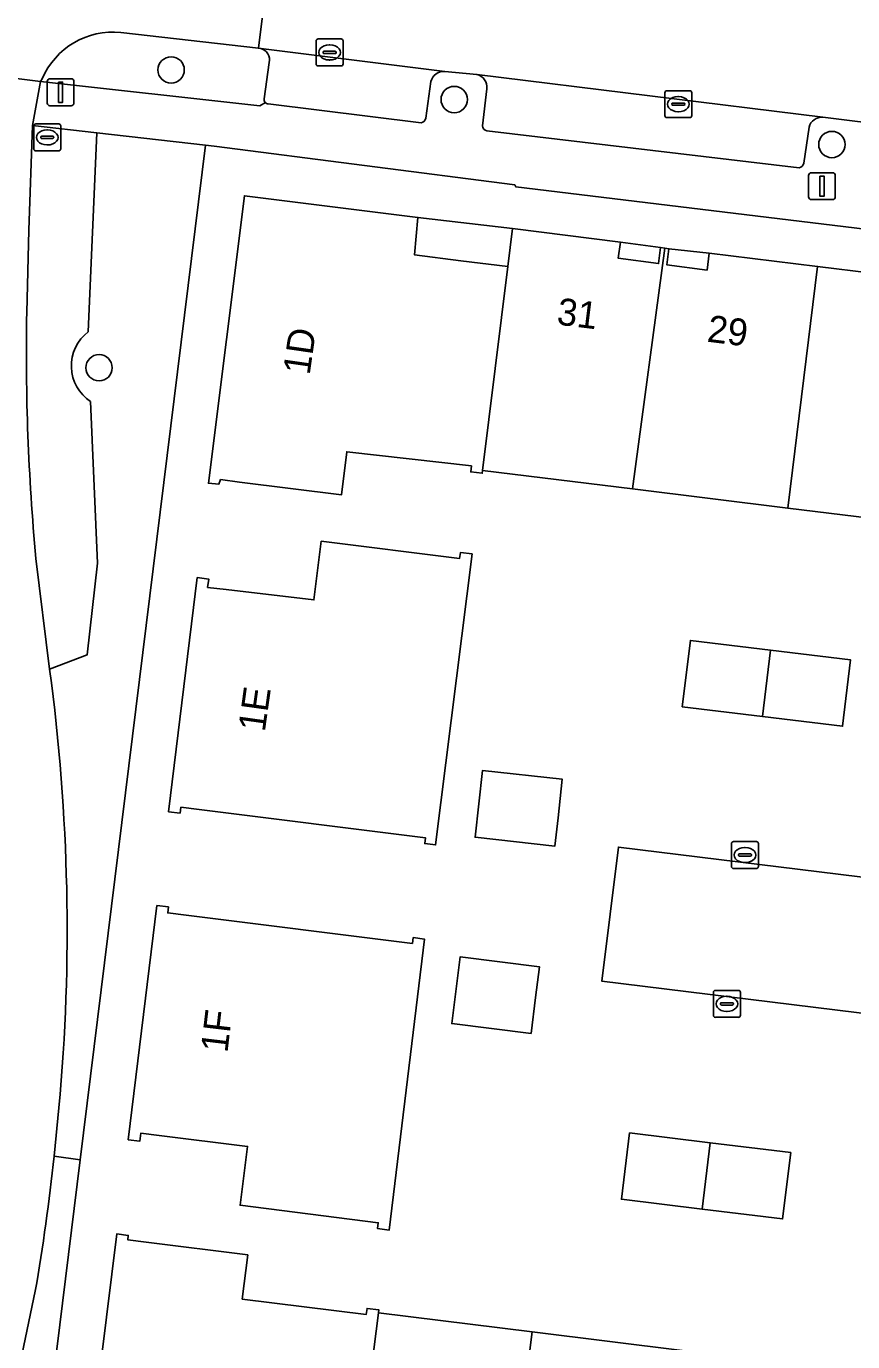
# Model space of a CAD drawing. Extents: x 161692 to 162379, y 380760 to 381678.
# Drawn here: x 162140.85 to 162171.53, y 381477.01 to 381525.86 of the extents above; entities that cross this region are included whole.
import ezdxf

# ---------------------------------------------------------------- set-up
doc = ezdxf.new("R2010")
doc.units = 0
for name, color, linetype in [('IMGEO_Boom', 7, 'Continuous'), ('IMGEO_Erf', 7, 'Continuous'), ('IMGEO_Groenvoorziening', 7, 'Continuous'), ('IMGEO_Kolk', 7, 'Continuous'), ('IMGEO_Lichtmast', 7, 'Continuous'), ('IMGEO_Pand', 7, 'Continuous'), ('IMGEO_Pand_nummerreeks', 7, 'Continuous'), ('IMGEO_Pand_overbouw', 7, 'Continuous'), ('IMGEO_Parkeervlak_open', 7, 'Continuous'), ('IMGEO_Rijbaan_lokaal_open', 7, 'Continuous'), ('IMGEO_Voetpad_open', 7, 'Continuous')]:
    doc.layers.add(name, color=color, linetype=linetype)

msp = doc.modelspace()

# ---------------------------------------------------------------- linework, layer by layer
at = {"layer": 'IMGEO_Boom'}
for centre in [(162146.229, 381524.24), (162156.737, 381523.141), (162170.756, 381521.471), (162143.554, 381513.181)]:
    msp.add_circle(centre, 0.489, dxfattribs=at)
at = {"layer": 'IMGEO_Erf'}
for points in [[(162258.857, 381504.761), (162259.168, 381507.762), (162159.019, 381519.9), (162158.982, 381519.974), (162147.825, 381521.413), (162147.501, 381521.45), (162142.857, 381483.773), (162141.011, 381468.8), (162141.688, 381468.725), (162252.73, 381455.108), (162255.72, 381479.239), (162256.283, 381483.581)], [(162156.047, 381495.464), (162155.646, 381495.508), (162155.669, 381495.727), (162147.275, 381496.778), (162146.59, 381496.863), (162146.563, 381496.641), (162146.136, 381496.693), (162147.199, 381505.388), (162147.625, 381505.33), (162147.585, 381505.022), (162148.277, 381504.94), (162151.527, 381504.558), (162151.799, 381506.736), (162156.939, 381506.101), (162156.966, 381506.319), (162157.399, 381506.265)], [(162168.178, 381500.233), (162165.204, 381500.594), (162165.503, 381503.056), (162168.477, 381502.695), (162171.451, 381502.333), (162171.152, 381499.871)], [(162160.473, 381495.419), (162157.514, 381495.748), (162157.79, 381498.227), (162160.749, 381497.897), (162160.59, 381496.47)], [(162240.238, 381485.857), (162239.644, 381480.865), (162162.216, 381490.404), (162162.835, 381495.381)], [(162154.325, 381481.156), (162153.891, 381481.211), (162153.919, 381481.429), (162148.79, 381482.081), (162149.067, 381484.263), (162145.788, 381484.67), (162145.103, 381484.755), (162145.067, 381484.457), (162144.64, 381484.51), (162145.703, 381493.211), (162146.127, 381493.161), (162146.104, 381492.935), (162146.792, 381492.849), (162155.186, 381491.802), (162155.219, 381492.023), (162155.637, 381491.96)], [(162159.591, 381488.462), (162156.645, 381488.828), (162156.953, 381491.301), (162159.898, 381490.935), (162159.757, 381489.797)], [(162166.237, 381484.4), (162169.228, 381484.034), (162168.926, 381481.572), (162165.936, 381481.938), (162162.945, 381482.304), (162163.247, 381484.766)]]:
    msp.add_lwpolyline(points, close=True, dxfattribs=at)
for points in [[(162174.801, 381507.27), (162169.121, 381507.97), (162163.357, 381508.68), (162157.79, 381509.367), (162157.777, 381509.26), (162157.352, 381509.315), (162157.377, 381509.533), (162152.75, 381510.061), (162152.548, 381508.459), (162148.768, 381508.936), (162148.062, 381509.025), (162147.996, 381508.852), (162147.614, 381508.894), (162148.949, 381519.568), (162155.389, 381518.762), (162155.264, 381517.368), (162156.985, 381517.154), (162158.731, 381516.938), (162158.906, 381518.346), (162162.904, 381517.849), (162162.828, 381517.244), (162164.321, 381517.049), (162164.397, 381517.643), (162164.55, 381517.623), (162164.704, 381517.602), (162164.625, 381517.007), (162166.123, 381516.807), (162166.201, 381517.439), (162170.227, 381516.943), (162174.253, 381516.447)], [(162142.887, 381470.338), (162144.213, 381481.013), (162144.639, 381480.96), (162144.62, 381480.801), (162145.302, 381480.714), (162149.073, 381480.234), (162148.869, 381478.597), (162153.474, 381478.025), (162153.502, 381478.25), (162153.939, 381478.196), (162153.925, 381478.086), (162159.626, 381477.379), (162165.298, 381476.675)]]:
    msp.add_lwpolyline(points, dxfattribs=at)
at = {"layer": 'IMGEO_Groenvoorziening'}
for points in [[(162149.56, 381525.032), (162149.468, 381525.043), (162144.364, 381525.626)], [(162149.684, 381523.166), (162149.868, 381524.513)], [(162141.443, 381523.908), (162141.385, 381523.809), (162149.522, 381522.907), (162149.726, 381523.031)], [(162143.467, 381521.907), (162141.08, 381522.177), (162140.941, 381518.287), (162140.87, 381515.237)], [(162143.154, 381514.513), (162143.467, 381521.907)], [(162147.501, 381521.45), (162143.467, 381521.907), (162143.154, 381514.513)], [(162142.066, 381485.697), (162141.889, 381483.902), (162142.857, 381483.773), (162147.501, 381521.45)], [(162141.21, 381506.102), (162141.717, 381501.987), (162143.118, 381502.523), (162143.501, 381505.927), (162143.24, 381511.928)], [(162143.24, 381511.928), (162143.501, 381505.927), (162143.118, 381502.523), (162141.717, 381501.987)], [(162142.857, 381483.773), (162141.889, 381483.902)], [(162141.187, 381478.89), (162140.765, 381476.878), (162140.235, 381474.157), (162139.583, 381471.273), (162139.052, 381469.019), (162141.011, 381468.8), (162142.857, 381483.773)]]:
    msp.add_lwpolyline(points, dxfattribs=at)
for centre, radius, start, end in [((162144.06, 381522.801), 2.841, 83.8503, 157.0739), ((162149.463, 381524.624), 0.42, 344.7366, 76.6373), ((162149.835, 381523.139), 0.154, 169.9077, 224.6553), ((162223.328, 381513.732), 82.472, 178.95452, 185.30855), ((162144.103, 381513.251), 1.579, 126.9236, 236.8873), ((162144.103, 381513.251), 1.579, 126.9236, 236.8873), ((162070.015, 381492.302), 72.353, 354.7622, 7.69245), ((162058.105, 381493.082), 84.285, 350.30637, 353.74723)]:
    msp.add_arc(centre, radius, start, end, dxfattribs=at)
at = {"layer": 'IMGEO_Kolk'}
for p, q in [((162151.611, 381524.463), (162151.611, 381525.315)), ((162151.686, 381525.389), (162152.538, 381525.389)), ((162151.913, 381524.932), (162152.311, 381524.932)), ((162152.099, 381525.169), (162152.124, 381525.169)), ((162152.612, 381525.315), (162152.612, 381524.463)), ((162151.87, 381524.883), (162151.87, 381524.895)), ((162152.308, 381524.846), (162151.91, 381524.846)), ((162152.122, 381524.609), (162152.097, 381524.609)), ((162152.354, 381524.895), (162152.354, 381524.883)), ((162152.538, 381524.389), (162151.686, 381524.389)), ((162164.63, 381523.469), (162165.482, 381523.469)), ((162164.555, 381522.543), (162164.555, 381523.395)), ((162164.814, 381522.963), (162164.814, 381522.975)), ((162164.857, 381523.012), (162165.255, 381523.012)), ((162165.043, 381523.249), (162165.068, 381523.249)), ((162165.298, 381522.975), (162165.298, 381522.963)), ((162165.556, 381523.395), (162165.556, 381522.543)), ((162165.482, 381522.469), (162164.63, 381522.469)), ((162165.252, 381522.926), (162164.854, 381522.926)), ((162165.066, 381522.689), (162165.041, 381522.689)), ((162141.129, 381521.309), (162141.129, 381522.161)), ((162141.204, 381522.235), (162142.056, 381522.235)), ((162141.617, 381522.015), (162141.642, 381522.015)), ((162142.13, 381522.161), (162142.13, 381521.309)), ((162141.388, 381521.729), (162141.388, 381521.741)), ((162141.826, 381521.692), (162141.428, 381521.692)), ((162141.431, 381521.778), (162141.829, 381521.778)), ((162141.872, 381521.741), (162141.872, 381521.729)), ((162142.056, 381521.235), (162141.204, 381521.235)), ((162141.64, 381521.455), (162141.615, 381521.455)), ((162167.029, 381494.659), (162167.029, 381495.511)), ((162167.104, 381495.585), (162167.956, 381495.585)), ((162167.331, 381495.128), (162167.729, 381495.128)), ((162167.517, 381495.365), (162167.542, 381495.365)), ((162168.03, 381495.511), (162168.03, 381494.659)), ((162167.288, 381495.079), (162167.288, 381495.091)), ((162167.726, 381495.042), (162167.328, 381495.042)), ((162167.54, 381494.805), (162167.515, 381494.805)), ((162167.772, 381495.091), (162167.772, 381495.079)), ((162167.956, 381494.585), (162167.104, 381494.585)), ((162166.358, 381489.133), (162166.358, 381489.985)), ((162166.433, 381490.059), (162167.285, 381490.059)), ((162166.846, 381489.839), (162166.871, 381489.839)), ((162167.359, 381489.985), (162167.359, 381489.133)), ((162166.617, 381489.553), (162166.617, 381489.565)), ((162167.055, 381489.516), (162166.657, 381489.516)), ((162166.66, 381489.602), (162167.058, 381489.602)), ((162166.869, 381489.279), (162166.844, 381489.279)), ((162167.101, 381489.565), (162167.101, 381489.553)), ((162167.285, 381489.059), (162166.433, 381489.059))]:
    msp.add_line(p, q, dxfattribs=at)
for points in [[(162151.611, 381524.463), (162151.611, 381525.315)], [(162151.686, 381525.389), (162152.538, 381525.389)], [(162152.612, 381525.315), (162152.612, 381524.463)], [(162152.538, 381524.389), (162151.686, 381524.389)], [(162164.63, 381523.469), (162165.482, 381523.469)], [(162164.555, 381522.543), (162164.555, 381523.395)], [(162165.556, 381523.395), (162165.556, 381522.543)], [(162165.482, 381522.469), (162164.63, 381522.469)], [(162141.129, 381521.309), (162141.129, 381522.161)], [(162141.204, 381522.235), (162142.056, 381522.235)], [(162142.13, 381522.161), (162142.13, 381521.309)], [(162142.056, 381521.235), (162141.204, 381521.235)], [(162167.029, 381494.659), (162167.029, 381495.511)], [(162167.104, 381495.585), (162167.956, 381495.585)], [(162168.03, 381495.511), (162168.03, 381494.659)], [(162167.956, 381494.585), (162167.104, 381494.585)], [(162166.358, 381489.133), (162166.358, 381489.985)], [(162166.433, 381490.059), (162167.285, 381490.059)], [(162167.359, 381489.985), (162167.359, 381489.133)], [(162167.285, 381489.059), (162166.433, 381489.059)]]:
    msp.add_lwpolyline(points, dxfattribs=at)
for centre, radius, start, end in [((162151.688, 381525.313), 0.0765, 91.552, 178.448), ((162151.688, 381525.313), 0.0765, 91.552, 178.448), ((162151.91, 381524.892), 0.0403, 85.8775, 175.7526), ((162152.315, 381524.894), 0.0386, 1.7309, 96.639), ((162152.536, 381525.313), 0.0765, 1.552, 88.448), ((162152.536, 381525.313), 0.0765, 1.552, 88.448), ((162151.688, 381524.465), 0.0765, 181.552, 268.448), ((162151.688, 381524.465), 0.0765, 181.552, 268.448), ((162151.907, 381524.882), 0.0366, 178.938, 274.7102), ((162152.311, 381524.889), 0.043, 264.8664, 352.4533), ((162152.536, 381524.465), 0.0765, 271.552, 358.448), ((162152.536, 381524.465), 0.0765, 271.552, 358.448), ((162164.632, 381523.393), 0.0765, 91.552, 178.448), ((162164.632, 381523.393), 0.0765, 91.552, 178.448), ((162165.48, 381523.393), 0.0765, 1.552, 88.448), ((162165.48, 381523.393), 0.0765, 1.552, 88.448), ((162164.854, 381522.972), 0.0403, 85.8775, 175.7526), ((162164.851, 381522.962), 0.0366, 178.938, 274.7102), ((162165.255, 381522.969), 0.043, 264.8664, 352.4533), ((162165.259, 381522.974), 0.0386, 1.7309, 96.639), ((162164.632, 381522.545), 0.0765, 181.552, 268.448), ((162164.632, 381522.545), 0.0765, 181.552, 268.448), ((162165.48, 381522.545), 0.0765, 271.552, 358.448), ((162165.48, 381522.545), 0.0765, 271.552, 358.448), ((162141.206, 381522.159), 0.0765, 91.552, 178.448), ((162141.206, 381522.159), 0.0765, 91.552, 178.448), ((162142.054, 381522.159), 0.0765, 1.552, 88.448), ((162142.054, 381522.159), 0.0765, 1.552, 88.448), ((162141.428, 381521.738), 0.0403, 85.8775, 175.7526), ((162141.425, 381521.728), 0.0366, 178.938, 274.7102), ((162141.829, 381521.735), 0.043, 264.8664, 352.4533), ((162141.833, 381521.74), 0.0386, 1.7309, 96.639), ((162141.206, 381521.311), 0.0765, 181.552, 268.448), ((162141.206, 381521.311), 0.0765, 181.552, 268.448), ((162142.054, 381521.311), 0.0765, 271.552, 358.448), ((162142.054, 381521.311), 0.0765, 271.552, 358.448), ((162167.106, 381495.509), 0.0765, 91.552, 178.448), ((162167.106, 381495.509), 0.0765, 91.552, 178.448), ((162167.328, 381495.088), 0.0403, 85.8775, 175.7526), ((162167.733, 381495.09), 0.0386, 1.7309, 96.639), ((162167.954, 381495.509), 0.0765, 1.552, 88.448), ((162167.954, 381495.509), 0.0765, 1.552, 88.448), ((162167.106, 381494.661), 0.0765, 181.552, 268.448), ((162167.106, 381494.661), 0.0765, 181.552, 268.448), ((162167.325, 381495.078), 0.0366, 178.938, 274.7102), ((162167.729, 381495.085), 0.043, 264.8664, 352.4533), ((162167.954, 381494.661), 0.0765, 271.552, 358.448), ((162167.954, 381494.661), 0.0765, 271.552, 358.448), ((162166.435, 381489.983), 0.0765, 91.552, 178.448), ((162166.435, 381489.983), 0.0765, 91.552, 178.448), ((162167.283, 381489.983), 0.0765, 1.552, 88.448), ((162167.283, 381489.983), 0.0765, 1.552, 88.448), ((162166.657, 381489.562), 0.0403, 85.8775, 175.7526), ((162166.654, 381489.552), 0.0366, 178.938, 274.7102), ((162167.058, 381489.559), 0.043, 264.8664, 352.4533), ((162167.062, 381489.564), 0.0386, 1.7309, 96.639), ((162166.435, 381489.135), 0.0765, 181.552, 268.448), ((162166.435, 381489.135), 0.0765, 181.552, 268.448), ((162167.283, 381489.135), 0.0765, 271.552, 358.448), ((162167.283, 381489.135), 0.0765, 271.552, 358.448)]:
    msp.add_arc(centre, radius, start, end, dxfattribs=at)
for centre, major_axis, ratio, start_param, end_param in [((162152.098, 381524.889), (-0.387, 0.002), 0.722429, 4.712389, 7.853982), ((162152.123, 381524.889), (-0.39, 0.002), 0.717154, 1.570796, 4.712389), ((162165.042, 381522.969), (-0.387, 0.002), 0.722429, 4.712389, 7.853982), ((162165.067, 381522.969), (-0.39, 0.002), 0.717154, 1.570796, 4.712389), ((162141.616, 381521.735), (-0.387, 0.002), 0.722429, 4.712389, 7.853982), ((162141.641, 381521.735), (-0.39, 0.002), 0.717154, 1.570796, 4.712389), ((162167.516, 381495.085), (-0.387, 0.002), 0.722429, 4.712389, 7.853982), ((162167.541, 381495.085), (-0.39, 0.002), 0.717154, 1.570796, 4.712389), ((162166.845, 381489.559), (-0.387, 0.002), 0.722429, 4.712389, 7.853982), ((162166.87, 381489.559), (-0.39, 0.002), 0.717154, 1.570796, 4.712389)]:
    msp.add_ellipse(centre, major_axis=major_axis, ratio=ratio, start_param=start_param, end_param=end_param, dxfattribs=at)
at = {"layer": 'IMGEO_Lichtmast'}
for p, q in [((162141.63, 381523.012), (162141.63, 381523.812)), ((162141.63, 381523.812), (162141.63, 381523.012)), ((162141.73, 381523.912), (162142.52, 381523.912)), ((162142.52, 381523.912), (162141.73, 381523.912)), ((162142.62, 381523.812), (162142.62, 381523.012)), ((162142.62, 381523.012), (162142.62, 381523.812)), ((162142.52, 381522.912), (162141.73, 381522.912)), ((162141.73, 381522.912), (162142.52, 381522.912)), ((162169.894, 381519.524), (162169.894, 381520.324)), ((162169.894, 381520.324), (162169.894, 381519.524)), ((162169.994, 381520.424), (162170.784, 381520.424)), ((162170.784, 381520.424), (162169.994, 381520.424)), ((162170.884, 381520.324), (162170.884, 381519.524)), ((162170.884, 381519.524), (162170.884, 381520.324)), ((162170.784, 381519.424), (162169.994, 381519.424)), ((162169.994, 381519.424), (162170.784, 381519.424))]:
    msp.add_line(p, q, dxfattribs=at)
for points in [[(162142.05, 381523.787), (162142.2, 381523.787), (162142.2, 381523.037), (162142.05, 381523.037), (162142.05, 381523.787)], [(162170.314, 381520.299), (162170.464, 381520.299), (162170.464, 381519.549), (162170.314, 381519.549), (162170.314, 381520.299)]]:
    msp.add_lwpolyline(points, dxfattribs=at)
for centre, start, end in [((162141.73, 381523.812), 90, 180), ((162141.73, 381523.812), 90, 180), ((162142.52, 381523.812), 0, 90), ((162142.52, 381523.812), 360, 90), ((162141.73, 381523.012), 180, 270), ((162141.73, 381523.012), 180, 270), ((162142.52, 381523.012), 270, 0), ((162142.52, 381523.012), 270, 0), ((162169.994, 381520.324), 90, 180), ((162169.994, 381520.324), 90, 180), ((162170.784, 381520.324), 0, 90), ((162170.784, 381520.324), 360, 90), ((162169.994, 381519.524), 180, 270), ((162169.994, 381519.524), 180, 270), ((162170.784, 381519.524), 270, 0), ((162170.784, 381519.524), 270, 0)]:
    msp.add_arc(centre, 0.1, start, end, dxfattribs=at)
at = {"layer": 'IMGEO_Pand'}
for points in [[(162158.731, 381516.938), (162156.985, 381517.154), (162155.264, 381517.368), (162155.389, 381518.762), (162148.949, 381519.568), (162147.614, 381508.894), (162147.996, 381508.852), (162148.062, 381509.025), (162148.768, 381508.936), (162152.548, 381508.459), (162152.75, 381510.061), (162157.377, 381509.533), (162157.352, 381509.315), (162157.777, 381509.26), (162157.79, 381509.367)], [(162164.55, 381517.623), (162164.397, 381517.643), (162164.321, 381517.049), (162162.828, 381517.244), (162162.904, 381517.849), (162158.906, 381518.346), (162158.731, 381516.938), (162157.79, 381509.367), (162163.357, 381508.68)], [(162163.357, 381508.68), (162169.121, 381507.97), (162170.227, 381516.943), (162166.201, 381517.439), (162166.123, 381516.807), (162164.625, 381517.007), (162164.704, 381517.602), (162164.55, 381517.623)], [(162175.904, 381516.223), (162175.746, 381516.243), (162175.669, 381515.654), (162174.18, 381515.848), (162174.253, 381516.447), (162170.227, 381516.943), (162169.121, 381507.97), (162174.801, 381507.27)], [(162148.277, 381504.94), (162147.585, 381505.022), (162147.625, 381505.33), (162147.199, 381505.388), (162146.136, 381496.693), (162146.563, 381496.641), (162146.59, 381496.863), (162147.275, 381496.778), (162155.669, 381495.727), (162155.646, 381495.508), (162156.047, 381495.464), (162157.399, 381506.265), (162156.966, 381506.319), (162156.939, 381506.101), (162151.799, 381506.736), (162151.527, 381504.558)], [(162168.477, 381502.695), (162165.503, 381503.056), (162165.204, 381500.594), (162168.178, 381500.233)], [(162168.477, 381502.695), (162168.178, 381500.233), (162171.152, 381499.871), (162171.451, 381502.333)], [(162160.59, 381496.47), (162160.749, 381497.897), (162157.79, 381498.227), (162157.514, 381495.748), (162160.473, 381495.419)], [(162146.792, 381492.849), (162146.104, 381492.935), (162146.127, 381493.161), (162145.703, 381493.211), (162144.64, 381484.51), (162145.067, 381484.457), (162145.103, 381484.755), (162145.788, 381484.67), (162149.067, 381484.263), (162148.79, 381482.081), (162153.919, 381481.429), (162153.891, 381481.211), (162154.325, 381481.156), (162155.637, 381491.96), (162155.219, 381492.023), (162155.186, 381491.802)], [(162159.757, 381489.797), (162159.898, 381490.935), (162156.953, 381491.301), (162156.645, 381488.828), (162159.591, 381488.462)], [(162165.936, 381481.938), (162166.237, 381484.4), (162163.247, 381484.766), (162162.945, 381482.304)], [(162165.936, 381481.938), (162168.926, 381481.572), (162169.228, 381484.034), (162166.237, 381484.4)], [(162152.764, 381470.528), (162152.963, 381470.503), (162153.925, 381478.086), (162153.939, 381478.196), (162153.502, 381478.25), (162153.474, 381478.025), (162148.869, 381478.597), (162149.073, 381480.234), (162145.302, 381480.714), (162144.62, 381480.801), (162144.639, 381480.96), (162144.213, 381481.013), (162142.887, 381470.338), (162149.339, 381469.54), (162149.512, 381470.94), (162151.266, 381470.718)], [(162152.764, 381470.528), (162152.653, 381469.669), (162152.582, 381469.124), (162156.855, 381468.602), (162156.926, 381469.177), (162158.419, 381468.995), (162158.349, 381468.429), (162158.491, 381468.41), (162159.626, 381477.379), (162153.925, 381478.086), (162152.963, 381470.503)], [(162165.298, 381476.675), (162159.626, 381477.379), (162158.491, 381468.41), (162158.633, 381468.391), (162158.7, 381468.96), (162160.199, 381468.773), (162160.128, 381468.197), (162164.162, 381467.698)]]:
    msp.add_lwpolyline(points, close=True, dxfattribs=at)
at = {"layer": 'IMGEO_Pand_overbouw'}
for points in [[(162158.906, 381518.346), (162155.389, 381518.762), (162155.264, 381517.368), (162156.985, 381517.154), (162158.731, 381516.938)], [(162162.904, 381517.849), (162162.828, 381517.244), (162164.321, 381517.049), (162164.397, 381517.643)], [(162166.201, 381517.439), (162164.704, 381517.602), (162164.625, 381517.007), (162166.123, 381516.807)]]:
    msp.add_lwpolyline(points, close=True, dxfattribs=at)
at = {"layer": 'IMGEO_Parkeervlak_open'}
for points in [[(162156.386, 381524.185), (162149.56, 381525.032)], [(162149.868, 381524.513), (162149.684, 381523.166)], [(162170.422, 381522.485), (162157.576, 381524.067)], [(162155.689, 381522.444), (162155.873, 381523.815)], [(162157.946, 381523.541), (162157.791, 381522.169)], [(162149.833, 381522.983), (162155.51, 381522.276)], [(162157.951, 381521.977), (162169.536, 381520.606)], [(162169.717, 381520.781), (162169.909, 381522.115)]]:
    msp.add_lwpolyline(points, dxfattribs=at)
for centre, radius, start, end in [((162149.463, 381524.624), 0.42, 344.7366, 76.6373), ((162156.352, 381523.691), 0.495, 86.0875, 165.5144), ((162157.482, 381523.608), 0.469, 351.8189, 78.4279), ((162149.835, 381523.139), 0.154, 169.9077, 224.6553), ((162149.835, 381523.13), 0.147, 222.2958, 269.3823), ((162170.388, 381521.991), 0.495, 86.0875, 165.5144), ((162155.464, 381522.505), 0.233, 281.4114, 344.9572), ((162157.986, 381522.168), 0.195, 179.8299, 259.7812), ((162169.49, 381520.835), 0.234, 281.4633, 346.6055)]:
    msp.add_arc(centre, radius, start, end, dxfattribs=at)
at = {"layer": 'IMGEO_Rijbaan_lokaal_open'}
for points in [[(162144.364, 381525.626), (162149.468, 381525.043), (162150.111, 381530.241), (162148.936, 381530.384), (162145.028, 381530.859), (162144.955, 381530.869)], [(162138.195, 381524.209), (162141.385, 381523.809), (162141.443, 381523.908)]]:
    msp.add_lwpolyline(points, dxfattribs=at)
msp.add_lwpolyline([(162193.138, 381525.022), (162189.48, 381525.468), (162186.529, 381525.829), (162184.705, 381526.051), (162180.51, 381526.564), (162178.541, 381526.804), (162175.45, 381527.174), (162165.159, 381528.405), (162152.762, 381529.919), (162150.111, 381530.241), (162149.468, 381525.043), (162149.56, 381525.032), (162156.386, 381524.185), (162157.576, 381524.067), (162170.422, 381522.485), (162171.605, 381522.342), (162173.355, 381522.131), (162179.221, 381521.424), (162184.451, 381520.794), (162185.623, 381520.652), (162192.438, 381519.842), (162192.571, 381519.826)], close=True, dxfattribs=at)
msp.add_arc((162144.06, 381522.801), 2.841, 83.8503, 157.0739, dxfattribs=at)
at = {"layer": 'IMGEO_Voetpad_open'}
for points in [[(162140.87, 381515.237), (162140.941, 381518.287), (162141.08, 381522.177), (162141.385, 381523.809), (162138.195, 381524.209), (162138.138, 381523.065), (162138.119, 381522.559), (162138.119, 381522.549), (162137.906, 381516.809), (162137.878, 381515.625)], [(162157.576, 381524.067), (162156.386, 381524.185)], [(162149.726, 381523.031), (162149.522, 381522.907), (162141.385, 381523.809), (162141.08, 381522.177), (162143.467, 381521.907), (162147.501, 381521.45), (162147.825, 381521.413), (162158.982, 381519.974), (162159.019, 381519.9), (162259.168, 381507.762), (162258.857, 381504.761), (162260.656, 381504.015), (162260.663, 381504.083)], [(162155.873, 381523.815), (162155.689, 381522.444)], [(162157.791, 381522.169), (162157.946, 381523.541)], [(162155.51, 381522.276), (162149.833, 381522.983)], [(162171.605, 381522.342), (162170.422, 381522.485)], [(162169.536, 381520.606), (162157.951, 381521.977)], [(162169.909, 381522.115), (162169.717, 381520.781)], [(162141.717, 381501.987), (162141.21, 381506.102)], [(162141.889, 381483.902), (162142.066, 381485.697)], [(162137.744, 381463.53), (162138.536, 381466.832), (162138.577, 381467.005), (162139.052, 381469.019), (162139.583, 381471.273), (162140.235, 381474.157), (162140.765, 381476.878), (162141.187, 381478.89)]]:
    msp.add_lwpolyline(points, dxfattribs=at)
msp.add_lwpolyline([(162240.238, 381485.857), (162162.835, 381495.381), (162162.216, 381490.404), (162239.644, 381480.865)], close=True, dxfattribs=at)
for centre, radius, start, end in [((162156.352, 381523.691), 0.495, 86.0875, 165.5144), ((162157.482, 381523.608), 0.469, 351.8189, 78.4279), ((162149.835, 381523.13), 0.147, 222.2958, 269.3823), ((162170.388, 381521.991), 0.495, 86.0875, 165.5144), ((162155.464, 381522.505), 0.233, 281.4114, 344.9572), ((162157.986, 381522.168), 0.195, 179.8299, 259.7812), ((162169.49, 381520.835), 0.234, 281.4633, 346.6055), ((162223.328, 381513.732), 82.472, 178.95452, 185.30855), ((162070.015, 381492.302), 72.353, 354.7622, 7.69245), ((162058.105, 381493.082), 84.285, 350.30637, 353.74723)]:
    msp.add_arc(centre, radius, start, end, dxfattribs=at)

# ---------------------------------------------------------------- texts
at = {"layer": 'IMGEO_Pand_nummerreeks'}
for s, rotation, p in [('31', 352.9813, (162160.515, 381514.791)), ('29', 352.9004, (162166.093, 381514.153)), ('1D', 81.8413, (162151.368, 381512.888)), ('1E', 82.0474, (162149.706, 381499.634)), ('1F', 83.1892, (162148.318, 381487.72))]:
    msp.add_text(s, height=1, rotation=rotation, dxfattribs=at).set_placement(p)

doc.saveas('drawing.dxf')
